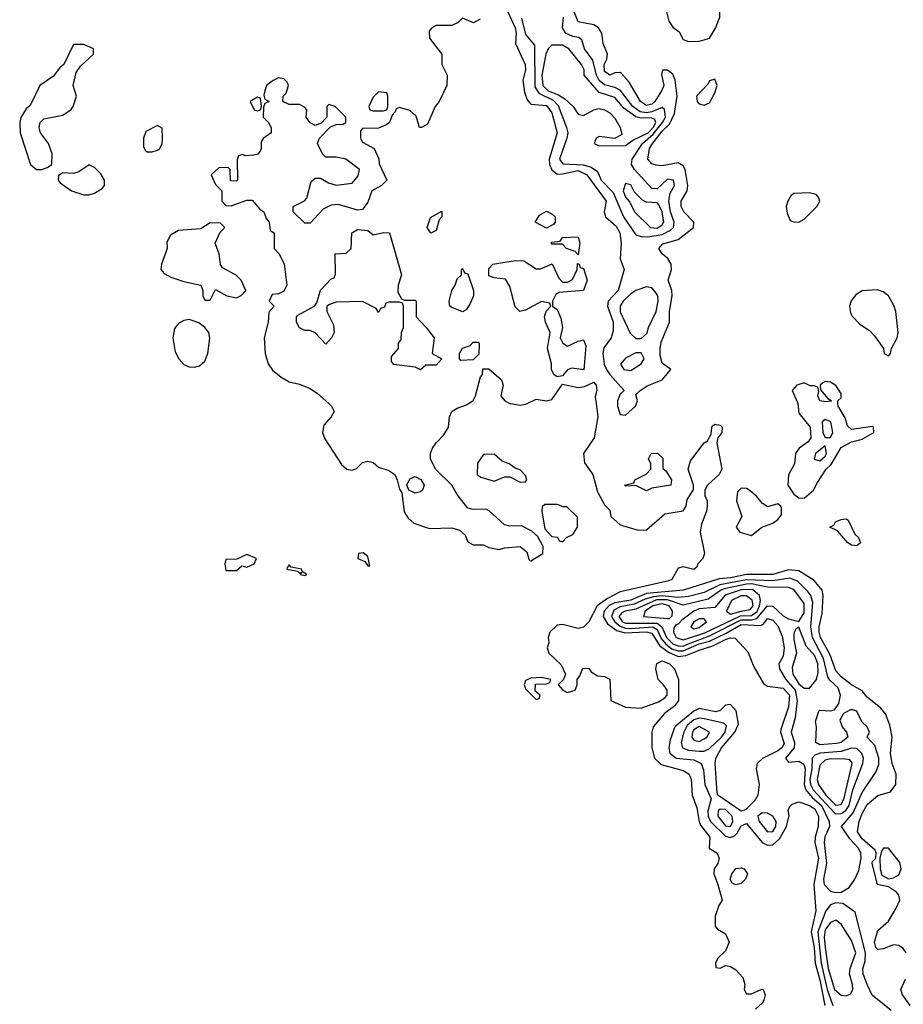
# Model space of a CAD drawing. Header units: inches. Extents: x 2789275 to 2951659, y 860290 to 1033804.
# Tile 288 of 316: x 2922625 to 2925987, y 997714 to 1001461. Entities that reach past the tile are written whole.
import ezdxf

# ---------------------------------------------------------------- set-up
doc = ezdxf.new("R2010")
doc.units = ezdxf.units.IN
doc.header["$MEASUREMENT"] = 0
doc.layers.add('C9020', color=7, linetype='Continuous')
doc.layers.add('C9929', color=7, linetype='Continuous')

msp = doc.modelspace()

# ---------------------------------------------------------------- linework, layer by layer
at = {"layer": 'C9020', "color": 2}
for points, elevation in [([(2924972, 1000000), (2924975.3, 1000010), (2924970, 1000034), (2924986, 1000050), (2925013.1, 1000066.9), (2925069.3, 1000090), (2925102, 1000130), (2925070, 1000154), (2925062.5, 1000182.5), (2925061.7, 1000210), (2925066.3, 1000233.7), (2925098, 1000310), (2925097.6, 1000350), (2925108, 1000410), (2925106, 1000430), (2925092.3, 1000470), (2925104.5, 1000510), (2925103.7, 1000530), (2925091.6, 1000551.6), (2925070, 1000569.3), (2925057.2, 1000590), (2925072.5, 1000607.5), (2925130, 1000623.7), (2925189.4, 1000670), (2925189.5, 1000690), (2925152, 1000730), (2925141.6, 1000750), (2925141.6, 1000770), (2925164.7, 1000810), (2925167.1, 1000830), (2925157.6, 1000890), (2925150, 1000905.2), (2925130, 1000916.2), (2925070, 1000905.1), (2925046.6, 1000906.6), (2925030, 1000912.7), (2925015.1, 1000930), (2925021.5, 1000970), (2925030, 1000986), (2925070, 1001036.5), (2925097.1, 1001062.9), (2925116.4, 1001103.6), (2925127.1, 1001170), (2925119.5, 1001230), (2925110, 1001253.2), (2925090, 1001269.2), (2925071.3, 1001268.7), (2925067.5, 1001252.5), (2925075.5, 1001210), (2925067.4, 1001190), (2925042.3, 1001150), (2925030, 1001139.2), (2925010, 1001133.7), (2924987.1, 1001150), (2924943.5, 1001223.5), (2924915.3, 1001255.3), (2924910, 1001259.3), (2924890, 1001258), (2924870, 1001249.7), (2924850, 1001263.7), (2924848.7, 1001290), (2924859.5, 1001310), (2924862, 1001330), (2924845.1, 1001370), (2924839.5, 1001410), (2924827, 1001430), (2924810, 1001441.3), (2924750, 1001452.7), (2924713.4, 1001546.6)], 6), ([(2924482.8, 1001490), (2924510.9, 1001430), (2924514.3, 1001410), (2924511.8, 1001370), (2924548.4, 1001290), (2924550.2, 1001270), (2924539.5, 1001230), (2924545.3, 1001185.3), (2924555.8, 1001155.8), (2924570, 1001138.8), (2924630, 1001134.4), (2924650, 1001106.8), (2924670.2, 1001030), (2924640.2, 1000930), (2924641.1, 1000910), (2924649.4, 1000889.4), (2924670, 1000873.4), (2924690, 1000873.5), (2924750, 1000886.2), (2924782.4, 1000870), (2924856, 1000770), (2924848.8, 1000730), (2924854, 1000710), (2924894.7, 1000674.7), (2924908.9, 1000650), (2924913.1, 1000610), (2924910.4, 1000550.4), (2924925.5, 1000510), (2924901.6, 1000430), (2924863.8, 1000390), (2924862, 1000370), (2924882.8, 1000310), (2924883.8, 1000276.2), (2924875.8, 1000250), (2924847.4, 1000212.6), (2924844.4, 1000190), (2924849, 1000150), (2924857.8, 1000130), (2924870.3, 1000110), (2924924.7, 1000050), (2924910, 1000035.3), (2924899.1, 1000010), (2924899.1, 1000000)], 6), ([(2924376.9, 1001463.1), (2924351.6, 1001448.4), (2924310, 1001466), (2924294, 1001450), (2924270, 1001438), (2924210, 1001438), (2924191.6, 1001428.4), (2924183.6, 1001416.4), (2924184.7, 1001390), (2924231, 1001330), (2924232, 1001290), (2924251.3, 1001250), (2924251, 1001210), (2924221, 1001150), (2924206, 1001130), (2924176.9, 1001063.1), (2924154, 1001050), (2924146, 1001050), (2924134, 1001094), (2924110, 1001115.3), (2924070, 1001126), (2924058, 1001122), (2924054, 1001110), (2924042, 1001098), (2924032, 1001070), (2924019.8, 1001060.2), (2923990, 1001048), (2923930, 1001046), (2923922, 1001038), (2923922, 1001010), (2923930, 1000994), (2923974, 1000970), (2923979.6, 1000959.6), (2923991.6, 1000931.6), (2923992.7, 1000912.7), (2924022, 1000850), (2924002, 1000830), (2923964.7, 1000810), (2923950, 1000766), (2923930, 1000738), (2923910, 1000735.3), (2923838, 1000758), (2923810, 1000755.3), (2923779.8, 1000740.2), (2923730, 1000686), (2923710, 1000686), (2923666, 1000730), (2923666, 1000750), (2923708.9, 1000771.1), (2923718, 1000782), (2923734.6, 1000845.4), (2923750, 1000858), (2923770, 1000858), (2923799.8, 1000839.8), (2923830, 1000831), (2923890, 1000838), (2923913.6, 1000866.4), (2923918, 1000890), (2923866, 1000930), (2923830, 1000938), (2923790, 1000938), (2923778, 1000950), (2923758, 1000990), (2923766, 1001010), (2923807.3, 1001052.7), (2923830, 1001062), (2923856.4, 1001063.6), (2923866, 1001070), (2923866, 1001090), (2923826, 1001130), (2923802, 1001138), (2923794, 1001130), (2923794, 1001090), (2923772.7, 1001067.3), (2923750, 1001058), (2923730, 1001068), (2923715.3, 1001090), (2923718, 1001118), (2923708.4, 1001128.4), (2923690, 1001138), (2923650, 1001138), (2923626, 1001150), (2923628, 1001170), (2923639, 1001181), (2923648.7, 1001210), (2923643.1, 1001223.1), (2923630, 1001235.3), (2923610, 1001239), (2923590, 1001229), (2923564.7, 1001210), (2923558, 1001190), (2923554, 1001174), (2923558, 1001158), (2923574, 1001150), (2923558, 1001142), (2923552.7, 1001127.3), (2923552, 1001090), (2923570.9, 1001070.9), (2923582, 1001050), (2923582, 1001030), (2923551.6, 1001008.4), (2923543.6, 1000996.4), (2923544.7, 1000970), (2923539.8, 1000960.2), (2923530.9, 1000949.1), (2923515.3, 1000944.7), (2923483.1, 1000943.1), (2923472.7, 1000947.3), (2923458, 1000942), (2923452.7, 1000927.3), (2923454, 1000850), (2923450, 1000846), (2923427.3, 1000847.3), (2923426, 1000890), (2923418, 1000898), (2923383.6, 1000896.4), (2923354, 1000870), (2923370, 1000834), (2923394, 1000810), (2923394, 1000770), (2923410, 1000754), (2923430, 1000752), (2923490, 1000774), (2923510, 1000774), (2923539.6, 1000739.6), (2923554, 1000730), (2923563.6, 1000703.6), (2923574, 1000690), (2923578, 1000658), (2923594, 1000650), (2923594, 1000590), (2923611.6, 1000571.6), (2923631.1, 1000531.1), (2923642, 1000450), (2923630, 1000428), (2923610, 1000418), (2923585.4, 1000414.6), (2923574, 1000390), (2923594, 1000370), (2923572.7, 1000347.3), (2923571.3, 1000310), (2923556, 1000250), (2923558.8, 1000190), (2923570.7, 1000150.7), (2923587.1, 1000127.1), (2923620.5, 1000100.5), (2923650, 1000082.8), (2923690, 1000074), (2923730, 1000057.3), (2923758.4, 1000038.4), (2923800.9, 1000000)], 2), ([(2924534, 1001466), (2924550, 1001403.8), (2924583.9, 1001363.9), (2924585.8, 1001205.7), (2924601, 1001181), (2924654.4, 1001154.4), (2924674.3, 1001134.3), (2924706.2, 1001050), (2924710.2, 1001030), (2924707.2, 1001010), (2924678.9, 1000930), (2924691.7, 1000911.7), (2924769, 1000909), (2924799.6, 1000899.6), (2924823.1, 1000883.1), (2924837.6, 1000850), (2924882.9, 1000802.9), (2924922.8, 1000710), (2924970, 1000641.6), (2924990, 1000635.3), (2925015, 1000635), (2925070, 1000643.9), (2925100.8, 1000659.2), (2925112.4, 1000670), (2925115, 1000690), (2925101.8, 1000730), (2925095.4, 1000770), (2925100, 1000800), (2925116.9, 1000830), (2925112.8, 1000850), (2925090, 1000854), (2925050, 1000817.6), (2925030, 1000818.9), (2924964.4, 1000890), (2924953.5, 1000910), (2924955.4, 1000930), (2924995.3, 1000990), (2925035.3, 1001024.7), (2925070.5, 1001070), (2925082, 1001090), (2925079, 1001119), (2925070, 1001126.6), (2925030.1, 1001109.9), (2925010, 1001106.6), (2924985.4, 1001110), (2924958.4, 1001130), (2924910, 1001192.1), (2924890, 1001202.5), (2924850, 1001212.5), (2924830, 1001229.8), (2924819.9, 1001250), (2924806.3, 1001306.3), (2924773.6, 1001350), (2924763.6, 1001383.6), (2924752.3, 1001392.3), (2924730, 1001396.4), (2924702, 1001410), (2924691, 1001430), (2924694.2, 1001470)], 10), ([(2924332.7, 1000000), (2924350, 1000012), (2924359, 1000030), (2924378, 1000102), (2924386, 1000110), (2924387.3, 1000132.7), (2924410, 1000132), (2924458, 1000090), (2924464.7, 1000070), (2924456, 1000030), (2924470.6, 1000010.6), (2924490, 1000000.7), (2924494, 1000000)], 2), ([(2924555.6, 1000000), (2924590, 1000016.3), (2924630, 1000010.6), (2924650, 1000014.8), (2924690, 1000074), (2924750, 1000061), (2924774.6, 1000065.4), (2924810, 1000082), (2924818, 1000070), (2924821, 1000050), (2924814.8, 1000025.2), (2924818.2, 1000000)], 2), ([(2925738.5, 1000000), (2925738, 1000010), (2925750, 1000022), (2925750, 1000038), (2925730, 1000068.7), (2925710, 1000081.2), (2925690, 1000084), (2925680.7, 1000079.3), (2925671.3, 1000070), (2925671.6, 1000051.6), (2925699.6, 1000019.6), (2925714, 1000010), (2925711.1, 1000008.9), (2925693.7, 1000006.3), (2925669.2, 1000010), (2925662, 1000030), (2925666, 1000046), (2925662, 1000062), (2925648, 1000068), (2925632, 1000068), (2925610, 1000079), (2925582, 1000070), (2925564.7, 1000050), (2925584.5, 1000004.5), (2925585.1, 1000000)], 6)]:
    msp.add_lwpolyline(points, dxfattribs=dict(at, elevation=elevation))
for points, elevation in [([(2925110, 1001514), (2925091.3, 1001508.7), (2925086, 1001490), (2925095.3, 1001455.3), (2925110, 1001432), (2925134, 1001414), (2925150, 1001384.7), (2925170, 1001378), (2925210, 1001378.8), (2925230, 1001384), (2925250, 1001391), (2925272, 1001428), (2925289.3, 1001470), (2925289.2, 1001490), (2925279.1, 1001499.1), (2925210, 1001513.6)], 6), ([(2922870, 1001366), (2922830, 1001366), (2922794, 1001290), (2922779.6, 1001280.4), (2922754.4, 1001245.6), (2922702, 1001210), (2922665.4, 1001134.6), (2922650, 1001122), (2922630, 1001088), (2922625.5, 1001070), (2922627.7, 1001030), (2922666.8, 1000910), (2922690, 1000891), (2922710, 1000891), (2922730, 1000898), (2922748, 1000910), (2922748.7, 1000950), (2922735.3, 1000990), (2922705.2, 1001030), (2922699.3, 1001050), (2922704, 1001070), (2922717.2, 1001082.8), (2922790, 1001097.3), (2922820.9, 1001119.1), (2922829.2, 1001130), (2922842, 1001170), (2922828.7, 1001210), (2922840.4, 1001259.6), (2922856.4, 1001283.6), (2922906, 1001330), (2922906, 1001350)], 2), ([(2924650, 1001364.2), (2924635.8, 1001350), (2924626.7, 1001330), (2924611.9, 1001250), (2924615.6, 1001210), (2924636.5, 1001190), (2924675, 1001175.1), (2924699.8, 1001159.8), (2924730.4, 1001130), (2924750, 1001100.7), (2924770, 1001096.3), (2924810, 1001118), (2924830, 1001122.4), (2924850, 1001117.6), (2924870, 1001105.7), (2924890, 1001086), (2924910.3, 1001050), (2924915.8, 1001024.2), (2924890, 1001008.7), (2924830, 1001016), (2924818, 1001010), (2924811.3, 1000990), (2924830, 1000980.7), (2924930, 1000981.6), (2924957.5, 1001002.5), (2925016.1, 1001030), (2925035.2, 1001050), (2925045.7, 1001070), (2925041.4, 1001081.4), (2925027.5, 1001087.5), (2924990, 1001085.9), (2924970, 1001091.2), (2924924.4, 1001124.4), (2924890, 1001164.8), (2924830, 1001184.2), (2924772.3, 1001250), (2924772.8, 1001270), (2924762.4, 1001290), (2924714.7, 1001350), (2924690, 1001363.1)], 14), ([(2925270, 1001234), (2925250, 1001228), (2925244, 1001216), (2925200.7, 1001170), (2925202.8, 1001150), (2925210, 1001141), (2925230, 1001136), (2925250, 1001144.7), (2925270, 1001182), (2925279, 1001210)], 6), ([(2923990, 1001186), (2923970, 1001166), (2923954, 1001130), (2923958, 1001118), (2923970, 1001114), (2924010, 1001114), (2924022, 1001118), (2924026, 1001130), (2924026, 1001170), (2924022, 1001182)], 2), ([(2923530, 1001166), (2923502, 1001150), (2923518, 1001118), (2923530, 1001114), (2923542, 1001118), (2923546, 1001130), (2923542, 1001162)], 2), ([(2923150, 1001058), (2923104.9, 1001035.1), (2923096, 1001010), (2923096.9, 1000976.9), (2923103.5, 1000963.5), (2923110, 1000958), (2923130, 1000958), (2923150, 1000964.7), (2923158, 1000970), (2923168, 1000990), (2923168.7, 1001010), (2923167.3, 1001047.3)], 2), ([(2922890, 1000908), (2922850, 1000882), (2922830, 1000875.3), (2922790, 1000878), (2922772.7, 1000867.3), (2922772, 1000850), (2922779.6, 1000839.6), (2922822, 1000810), (2922870, 1000794), (2922890, 1000794), (2922910, 1000801), (2922940.4, 1000819.6), (2922948, 1000830), (2922948, 1000850), (2922934.6, 1000874.6), (2922910, 1000898)], 2), ([(2924930, 1000837.2), (2924921.1, 1000810), (2924930, 1000785.5), (2924946.5, 1000766.5), (2924964.4, 1000730), (2925024.9, 1000670), (2925050, 1000667.2), (2925070, 1000679.5), (2925076.1, 1000690), (2925070, 1000729), (2925056.8, 1000756.8), (2925050, 1000764.2), (2925010, 1000766.6), (2924994.5, 1000774.5), (2924964.2, 1000804.2), (2924950, 1000832.7)], 14), ([(2925630, 1000802.4), (2925570, 1000799.3), (2925558.8, 1000790), (2925547.3, 1000770), (2925540.7, 1000750), (2925544.5, 1000724.5), (2925556.9, 1000696.9), (2925570, 1000691), (2925590, 1000690.8), (2925610, 1000701), (2925658, 1000750), (2925669.4, 1000770), (2925664.8, 1000784.8), (2925655.8, 1000795.8)], 6), ([(2924190, 1000648.7), (2924175.3, 1000670), (2924188, 1000708), (2924231.6, 1000731.6), (2924232, 1000710), (2924221, 1000699), (2924210, 1000658)], 2), ([(2924630, 1000668), (2924586, 1000690), (2924603.1, 1000716.9), (2924630, 1000732), (2924650, 1000722), (2924662, 1000710), (2924662, 1000690), (2924656.9, 1000683.1)], 2), ([(2923350, 1000688), (2923314.8, 1000665.2), (2923230, 1000659), (2923199.8, 1000640.2), (2923185.4, 1000614.6), (2923186, 1000590), (2923164.7, 1000530), (2923162, 1000510), (2923174.8, 1000494.8), (2923200.5, 1000480.5), (2923250, 1000464), (2923314, 1000450), (2923322, 1000430), (2923322, 1000410), (2923330, 1000394), (2923350, 1000394), (2923370, 1000434), (2923414, 1000410), (2923450, 1000402), (2923468.4, 1000411.6), (2923486, 1000430), (2923468, 1000470), (2923448.9, 1000488.9), (2923396.4, 1000516.4), (2923388.9, 1000528.9), (2923384, 1000570), (2923368.7, 1000610), (2923388.4, 1000651.6), (2923406, 1000670), (2923390, 1000686)], 2), ([(2923970, 1000642), (2924009.1, 1000650.9), (2924032, 1000650), (2924078, 1000490), (2924064.7, 1000450), (2924063.6, 1000423.6), (2924078, 1000398), (2924090, 1000394), (2924130, 1000394), (2924134, 1000390), (2924134, 1000330), (2924172, 1000290), (2924202, 1000250), (2924194, 1000190), (2924232, 1000170), (2924210, 1000146), (2924170, 1000146), (2924150, 1000128.7), (2924130, 1000138), (2924048.9, 1000148.9), (2924040.4, 1000160.4), (2924040.4, 1000179.6), (2924066, 1000210), (2924066, 1000230), (2924076.4, 1000243.6), (2924078, 1000270), (2924086, 1000290), (2924086, 1000370), (2924082, 1000382), (2924070, 1000386), (2924030, 1000386), (2924018, 1000382), (2924012.7, 1000367.3), (2923998, 1000362), (2923990, 1000346), (2923982, 1000362), (2923930, 1000388), (2923830, 1000386), (2923803.6, 1000376.4), (2923794, 1000370), (2923794, 1000350), (2923819.6, 1000299.6), (2923822, 1000270), (2923812, 1000250), (2923790, 1000226), (2923748.9, 1000268.9), (2923730, 1000278), (2923710, 1000278), (2923690, 1000288), (2923678, 1000310), (2923678, 1000330), (2923683.1, 1000336.9), (2923748.4, 1000371.6), (2923756.4, 1000383.6), (2923770, 1000432), (2923810, 1000474), (2923822, 1000478), (2923827.3, 1000492.7), (2923826, 1000570), (2923867.3, 1000572.7), (2923886, 1000590), (2923888.7, 1000650), (2923910, 1000662), (2923950, 1000658)], 2), ([(2924750, 1000566), (2924738, 1000578), (2924706, 1000590), (2924690, 1000606), (2924650, 1000606), (2924646, 1000610), (2924650, 1000614), (2924682, 1000618), (2924690, 1000632), (2924750, 1000634), (2924756, 1000610)], 2), ([(2924310, 1000348.7), (2924266.3, 1000366.3), (2924262, 1000370), (2924259, 1000390), (2924269.3, 1000430.7), (2924282, 1000450), (2924290, 1000474), (2924306, 1000490), (2924306, 1000510), (2924310, 1000514), (2924318, 1000498), (2924330, 1000494), (2924351.3, 1000430), (2924351.3, 1000410), (2924339.8, 1000380.2), (2924323.6, 1000356.4)], 2), ([(2924590, 1000512), (2924607.3, 1000512.7), (2924651.6, 1000531.6), (2924676.9, 1000476.9), (2924690, 1000462), (2924710, 1000462), (2924728.4, 1000471.6), (2924746, 1000510), (2924747.3, 1000532.7), (2924754, 1000530), (2924758, 1000518), (2924770, 1000514), (2924784.7, 1000470), (2924770.8, 1000430), (2924678, 1000422), (2924665.4, 1000414.6), (2924652, 1000390), (2924652, 1000370), (2924670, 1000358), (2924684.5, 1000324.5), (2924690.8, 1000289.2), (2924682, 1000250), (2924692, 1000230), (2924710, 1000218), (2924750, 1000238), (2924770, 1000242), (2924779.8, 1000219.8), (2924771.1, 1000128.9), (2924725.4, 1000134.6), (2924710, 1000128), (2924690, 1000106), (2924670, 1000102), (2924658, 1000110), (2924648, 1000130), (2924648.7, 1000151.3), (2924633.2, 1000210), (2924644, 1000270), (2924625.2, 1000310), (2924622, 1000330), (2924628.4, 1000351.6), (2924646, 1000370), (2924642, 1000382), (2924610, 1000388), (2924550, 1000355.3), (2924528, 1000350), (2924510, 1000368), (2924490, 1000446), (2924473.2, 1000473.2), (2924430, 1000478), (2924410, 1000486), (2924410, 1000514), (2924426, 1000530), (2924510, 1000544.7), (2924543.6, 1000543.6)], 2), ([(2925010, 1000444.7), (2924970, 1000429.8), (2924950, 1000417.3), (2924920.7, 1000390), (2924909.2, 1000370), (2924909.5, 1000349.5), (2924947.6, 1000267.6), (2924970, 1000247.7), (2924990, 1000247.3), (2925012.1, 1000267.9), (2925017.7, 1000290), (2925046.6, 1000350), (2925054.2, 1000390), (2925053.5, 1000410), (2925044.4, 1000424.4), (2925030, 1000440.7)], 10), ([(2925887.9, 1000432.1), (2925830, 1000429.4), (2925806.7, 1000413.3), (2925788.6, 1000391.4), (2925782.4, 1000370), (2925785.7, 1000345.7), (2925792.4, 1000332.4), (2925822, 1000302), (2925858, 1000278), (2925878, 1000258), (2925912, 1000210), (2925914, 1000190), (2925930, 1000182), (2925938, 1000190), (2925942, 1000210), (2925963.7, 1000250), (2925967, 1000270), (2925958.4, 1000350), (2925952, 1000370), (2925930, 1000409.4), (2925910, 1000424.5)], 6), ([(2923270, 1000319.3), (2923250, 1000316), (2923230, 1000305.2), (2923214.6, 1000285.4), (2923208.4, 1000250), (2923216.9, 1000196.9), (2923230.3, 1000170.2), (2923250, 1000148), (2923270, 1000139.3), (2923290, 1000138), (2923310, 1000143), (2923330, 1000161), (2923340.7, 1000190), (2923349.3, 1000249.3), (2923345.2, 1000270), (2923330, 1000289), (2923306.6, 1000306.6)], 2), ([(2924304, 1000164), (2924298, 1000170), (2924298, 1000190), (2924310, 1000211.3), (2924339, 1000221), (2924350, 1000234), (2924370, 1000234), (2924374, 1000230), (2924371.6, 1000188.4), (2924350, 1000166)], 2), ([(2924990, 1000193.2), (2924970, 1000192.7), (2924930, 1000172.7), (2924910.8, 1000150), (2924924, 1000130), (2924950, 1000126.4), (2924990, 1000151), (2925000.9, 1000170)], 10)]:
    msp.add_lwpolyline(points, close=True, dxfattribs=dict(at, elevation=elevation))
at = {"layer": 'C9929', "color": 2}
for points, elevation in [([(2923800.9, 1000000), (2923812, 999990), (2923822, 999970), (2923811, 999950), (2923782.4, 999917.6), (2923778, 999890), (2923785.7, 999865.7), (2923850, 999767.7), (2923870, 999750.7), (2923890, 999746), (2923906.6, 999753.4), (2923930, 999776), (2923950, 999781), (2923970, 999776), (2923990, 999758), (2924030, 999744.7), (2924052, 999730), (2924062, 999710), (2924070, 999674), (2924079.8, 999659.8), (2924088.5, 999588.5), (2924103.7, 999563.7), (2924124.4, 999544.4), (2924184.5, 999524.5), (2924270, 999526.8), (2924298.8, 999518.8), (2924319.8, 999499.8), (2924330, 999474), (2924350, 999462), (2924390, 999462), (2924410, 999452), (2924450, 999444.7), (2924470, 999451.3), (2924530, 999456), (2924555.3, 999435.3), (2924563.6, 999403.6), (2924570, 999402), (2924615.3, 999430), (2924616.4, 999456.4), (2924595.3, 999495.3), (2924574, 999514), (2924534.6, 999534.6), (2924490, 999534), (2924470, 999539), (2924412, 999592), (2924398.4, 999598.4), (2924350, 999597.2), (2924330, 999602), (2924290, 999654), (2924269.5, 999689.5), (2924209.2, 999749.2), (2924188.9, 999788.9), (2924188.7, 999810), (2924195.3, 999830), (2924209.3, 999850.7), (2924239.5, 999880.5), (2924257.2, 999910), (2924261.2, 999950), (2924269, 999970), (2924290, 999982.8), (2924325.2, 999994.8), (2924332.7, 1000000)], 2), ([(2924494, 1000000), (2924530, 999994), (2924550, 999997.3), (2924555.6, 1000000)], 2), ([(2924818.2, 1000000), (2924824.9, 999950), (2924810.4, 999870), (2924770.8, 999810), (2924774.4, 999774.4), (2924806, 999730), (2924823.6, 999663.6), (2924850, 999614), (2924870, 999594), (2924874, 999570), (2924910, 999538), (2924978.5, 999518.5), (2925010, 999519.1), (2925079.5, 999580.5), (2925150, 999591.3), (2925161.2, 999610), (2925165.2, 999634.8), (2925188.4, 999671.6), (2925188.7, 999690), (2925168.7, 999750), (2925178, 999782), (2925229.3, 999850.7), (2925242, 999858), (2925256.4, 999883.6), (2925258, 999910), (2925263.1, 999916.9), (2925270, 999922), (2925290, 999918), (2925298, 999910), (2925296, 999890), (2925282, 999870), (2925278, 999850), (2925296, 999750), (2925286, 999730), (2925242, 999690), (2925231.3, 999670), (2925231.3, 999650), (2925241, 999630), (2925241, 999610), (2925238.8, 999590), (2925218.8, 999541.2), (2925214, 999510), (2925230.6, 999429.4), (2925224.7, 999410), (2925204.7, 999390), (2925202, 999378), (2925190, 999369), (2925150, 999379), (2925130, 999373.2), (2925106, 999330), (2925095.1, 999324.9), (2924910, 999283.6), (2924861.2, 999258.8), (2924822, 999230), (2924790.3, 999169.7), (2924770, 999149), (2924750, 999144), (2924690, 999159.5), (2924670, 999157), (2924642.8, 999130), (2924636, 999110), (2924638, 999090), (2924632, 999070), (2924638, 999050), (2924685.4, 999005.4), (2924702, 998970), (2924694, 998950), (2924674, 998930), (2924692, 998910), (2924710, 998901), (2924738, 998910), (2924746, 998930), (2924746, 998950), (2924756.4, 998963.6), (2924767.3, 998992.7), (2924790, 998992), (2924799.6, 998979.6), (2924823.6, 998963.6), (2924850, 998962), (2924871.1, 998951.1), (2924874, 998870), (2924930, 998844.7), (2924990, 998841), (2925055.1, 998864.9), (2925079.3, 998880.7), (2925088.7, 998890), (2925088.7, 998910), (2925075.3, 998930), (2925054, 998950), (2925046, 998990), (2925049.2, 999010.8), (2925070, 999020.7), (2925097.3, 999010), (2925116, 998990), (2925132, 998950), (2925131.3, 998870), (2925118, 998850), (2925079.1, 998820.9), (2925034.8, 998770), (2925030.6, 998749.4), (2925030.4, 998690), (2925040.5, 998650), (2925065.8, 998625.9), (2925150, 998603.1), (2925172.7, 998590), (2925180.4, 998570), (2925183.8, 998510), (2925202, 998462), (2925210.3, 998410), (2925215.8, 998395.8), (2925250.4, 998350), (2925248, 998308), (2925278, 998290), (2925286, 998270), (2925281, 998250), (2925266.8, 998230), (2925266, 998210), (2925282, 998170), (2925298, 998110), (2925284.7, 998090), (2925271.3, 998050), (2925271.6, 998011.6), (2925279.6, 997999.6), (2925310, 997982), (2925324.7, 997950), (2925310, 997918), (2925282, 997890), (2925272, 997870), (2925274, 997854), (2925290, 997852), (2925310, 997862), (2925330, 997858), (2925350, 997844.7), (2925376, 997816), (2925384.7, 997790), (2925382, 997770), (2925390, 997754), (2925410, 997754), (2925448.4, 997771.6), (2925454, 997770), (2925462, 997750), (2925456, 997730), (2925450, 997718), (2925424.7, 997695.3)], 2), ([(2924899.1, 1000000), (2924899.1, 999990), (2924910, 999958), (2924930, 999956), (2924968.7, 999990), (2924972, 1000000)], 6), ([(2925585.1, 1000000), (2925590, 999962.8), (2925632.6, 999910), (2925634.9, 999870), (2925625.5, 999854.5), (2925590.4, 999829.7), (2925576.3, 999810), (2925573, 999770), (2925550, 999728.7), (2925547.8, 999690), (2925570, 999654.9), (2925590, 999641.3), (2925610, 999640.4), (2925645.2, 999670), (2925660.2, 999699.8), (2925694, 999750), (2925711.9, 999768.1), (2925750, 999832.4), (2925790, 999854.8), (2925830, 999864.9), (2925875.1, 999890), (2925874, 999910), (2925870, 999912.7), (2925790, 999901.2), (2925774.8, 999914.8), (2925765.3, 999945.3), (2925739, 999990), (2925738.5, 1000000)], 6), ([(2925998.4, 997910), (2925986.3, 997926.3), (2925970, 997938), (2925950, 997940.9), (2925910, 997924.5), (2925890, 997922), (2925882.9, 997930), (2925877.6, 997950), (2925890, 997994.8), (2925930, 998030.8), (2925960.1, 998079.9), (2925973.3, 998110), (2925969.7, 998129.7), (2925961.3, 998141.3), (2925930, 998161.2), (2925889, 998170), (2925868.3, 998250), (2925870, 998258), (2925882, 998270), (2925884, 998290), (2925880.4, 998300.4), (2925830, 998343.1), (2925812.6, 998370), (2925818.5, 998410), (2925830, 998440.5), (2925850, 998473.7), (2925890, 998508.4), (2925938, 998522), (2925958, 998550), (2925959.5, 998590), (2925945.1, 998630), (2925938, 998670), (2925945.1, 998730), (2925936, 998776), (2925918.9, 998818.9), (2925901.3, 998841.3), (2925850, 998882.9), (2925830, 998906.6), (2925790, 998929.4), (2925750, 998959.6), (2925730, 998982.7), (2925706.9, 999046.9), (2925672.2, 999110), (2925667.2, 999130), (2925667, 999150), (2925678.5, 999201.5), (2925682, 999270), (2925678.7, 999290), (2925647.3, 999327.3), (2925590, 999363.5), (2925550, 999367.9), (2925490, 999349.9), (2925390, 999349.4), (2925330, 999336.5), (2925286.9, 999333.1), (2925150.7, 999289.3), (2925010, 999277.3), (2924950, 999252), (2924890, 999241.6), (2924868.4, 999231.6), (2924849.3, 999210), (2924844.7, 999190), (2924861.4, 999161.4), (2924896.6, 999136.6), (2924927.7, 999127.7), (2925010, 999131.1), (2925030, 999126.5), (2925059.3, 999079.3), (2925093.6, 999053.6), (2925130, 999038), (2925159.3, 999040.7), (2925210, 999062.2), (2925262.4, 999077.6), (2925310, 999102), (2925330, 999108), (2925347.2, 999107.2), (2925395, 999055), (2925417.8, 998997.8), (2925454.7, 998934.7), (2925470, 998924.4), (2925530, 998916.5), (2925554.4, 998890), (2925550, 998846), (2925520.5, 998759.5), (2925519.6, 998750), (2925533.4, 998706.6), (2925525.3, 998690), (2925510, 998678.5), (2925451.2, 998648.8), (2925430.4, 998630), (2925427.6, 998610), (2925439.1, 998550), (2925433, 998510), (2925422, 998490), (2925386.3, 998453.7), (2925370, 998449.5), (2925280.9, 998510), (2925278.4, 998518.4), (2925270.9, 998630), (2925274, 998650), (2925294.8, 998690), (2925346, 998750), (2925359.4, 998780.6), (2925351.2, 998831.2), (2925330, 998854.7), (2925310, 998852), (2925290, 998831.6), (2925273.7, 998826.3), (2925210, 998839.3), (2925190, 998829.8), (2925118, 998770), (2925099.9, 998720.1), (2925094.9, 998690), (2925098.9, 998670), (2925123, 998650), (2925190, 998644.7), (2925217.6, 998630), (2925226.8, 998606.8), (2925232, 998550), (2925255.8, 998495.8), (2925243.8, 998450), (2925244.3, 998430), (2925254, 998410), (2925310, 998353.2), (2925330, 998348.9), (2925344.5, 998355.5), (2925355.4, 998364.6), (2925370, 998393), (2925390, 998402.4), (2925450, 998330.3), (2925470, 998319.6), (2925490, 998320.9), (2925516.2, 998343.8), (2925542.2, 998390), (2925552.3, 998432.3), (2925548.9, 998451.1), (2925554, 998466), (2925564, 998476), (2925590, 998484), (2925630, 998470.2), (2925650, 998457.7), (2925663.9, 998430), (2925662.6, 998390), (2925651.1, 998350), (2925650.2, 998330), (2925664.7, 998270), (2925646.5, 998170), (2925654.7, 998070), (2925636.3, 997990), (2925647.6, 997930), (2925651.3, 997870), (2925670, 997806.8), (2925688.5, 997710)], 6), ([(2925940.5, 997690), (2925868.4, 997748.5), (2925850, 997789), (2925834.3, 997830), (2925832.8, 997850), (2925841.8, 997878.2), (2925843.2, 997910), (2925804.1, 998064.1), (2925757, 998097), (2925730, 998100.5), (2925710, 998093), (2925692.4, 998070), (2925661.9, 997990), (2925674.6, 997870), (2925697.9, 997770), (2925718.8, 997710)], 10), ([(2926013.6, 997710), (2925984, 997750), (2925977.2, 997770), (2925995.6, 997810)], 6)]:
    msp.add_lwpolyline(points, dxfattribs=dict(at, elevation=elevation))
for points, elevation in [([(2925690, 999939.6), (2925678, 999930), (2925680.9, 999890), (2925690, 999870.6), (2925710, 999870.7), (2925718.3, 999890), (2925711.1, 999930)], 10), ([(2925690, 999839), (2925652.4, 999810), (2925647.9, 999787.9), (2925670, 999781.7), (2925690, 999799.3), (2925695, 999810)], 10), ([(2924430, 999808), (2924390, 999806), (2924367.3, 999772.7), (2924366, 999730), (2924379.8, 999719.8), (2924430, 999704.7), (2924470, 999721), (2924490, 999721), (2924530, 999701), (2924550, 999702), (2924555.3, 999710), (2924550, 999726), (2924530, 999748), (2924510, 999754), (2924488, 999770), (2924460.9, 999780.9)], 2), ([(2925010, 999668), (2924970, 999688), (2924930, 999686), (2924926, 999690), (2924962, 999698), (2924966, 999710), (2925008.4, 999731.6), (2925026, 999750), (2925026, 999770), (2925018, 999790), (2925028, 999810), (2925051.6, 999811.6), (2925071.6, 999791.6), (2925072.7, 999752.7), (2925083.6, 999743.6), (2925104.7, 999710), (2925102, 999690), (2925030, 999678)], 2), ([(2924130, 999659), (2924106, 999670), (2924098, 999690), (2924110, 999714), (2924130, 999722), (2924151.1, 999711.1), (2924164.7, 999690), (2924158, 999670), (2924150, 999664)], 2), ([(2925370, 999678), (2925355.9, 999664.1), (2925352.7, 999630), (2925373, 999570), (2925351, 999530), (2925364.7, 999510), (2925410, 999497.3), (2925449, 999530), (2925490, 999544.9), (2925510, 999558.8), (2925523.2, 999576.8), (2925523.2, 999603.2), (2925521.2, 999610), (2925510, 999618), (2925470, 999607), (2925450, 999620.9), (2925428.1, 999648.1), (2925401.2, 999670), (2925390, 999677)], 6), ([(2924623.6, 999616.4), (2924612.7, 999607.3), (2924612, 999590), (2924623.6, 999523.6), (2924650, 999494), (2924671.6, 999491.6), (2924678, 999478), (2924690, 999474), (2924706, 999490), (2924730, 999502), (2924748, 999530), (2924747.3, 999567.3), (2924707.3, 999607.3), (2924692.7, 999607.3), (2924670, 999615.3)], 2), ([(2925810, 999459), (2925790, 999461.2), (2925775.3, 999470), (2925736, 999516), (2925708, 999530), (2925722.7, 999537.3), (2925729.3, 999550), (2925750, 999558.8), (2925770, 999561), (2925776.8, 999556.8), (2925802.5, 999502.5), (2925816, 999490), (2925824.7, 999470)], 2), ([(2923490, 999426), (2923452, 999408), (2923410, 999406), (2923406, 999390), (2923410, 999364.7), (2923450, 999364.7), (2923470, 999382), (2923490, 999378), (2923518, 999390), (2923526, 999410)], 2), ([(2923932.1, 999432.1), (2923914, 999430), (2923912, 999410), (2923938.8, 999398.8), (2923950, 999382), (2923958, 999382), (2923950, 999418)], 2), ([(2923650, 999386), (2923643.6, 999376.4), (2923642, 999370), (2923682, 999362), (2923690, 999354), (2923698, 999358), (2923694, 999350), (2923710, 999346), (2923718, 999350), (2923700.4, 999360.4), (2923698, 999370), (2923658, 999378)], 2), ([(2925555.6, 999335.6), (2925490, 999325), (2925390, 999329.5), (2925289.6, 999310.4), (2925230, 999281.4), (2925170, 999265.9), (2925130, 999262), (2925070, 999268.6), (2925036, 999264), (2925004.4, 999255.6), (2924963.7, 999236.3), (2924910, 999226.1), (2924885.7, 999214.3), (2924876.8, 999190), (2924889.4, 999170), (2924910, 999153.4), (2924930, 999145.4), (2924950, 999144.1), (2925034.3, 999150), (2925050, 999140.2), (2925066, 999106), (2925084, 999084), (2925106.9, 999066.9), (2925130, 999059), (2925150, 999058.8), (2925210, 999085.1), (2925250, 999096.3), (2925313.7, 999126.3), (2925370, 999159.8), (2925444.7, 999155.3), (2925456.6, 999163.4), (2925470, 999181.6), (2925490, 999175.8), (2925510, 999153.7), (2925525.7, 999114.3), (2925533.2, 999070), (2925530, 999039), (2925513.4, 999010), (2925515.5, 998990), (2925539.6, 998950), (2925575, 998910), (2925583.7, 998870), (2925575.3, 998804.7), (2925560.2, 998750), (2925573.6, 998710), (2925571.7, 998690), (2925538.7, 998650), (2925550, 998634.9), (2925590, 998639.5), (2925608.2, 998628.2), (2925614.1, 998610), (2925610.1, 998550), (2925616.3, 998530), (2925640.7, 998500.7), (2925675.9, 998470), (2925704.9, 998410), (2925705.7, 998390), (2925688.7, 998351.3), (2925686.5, 998330), (2925694.3, 998250), (2925683.8, 998190), (2925686.2, 998170), (2925710, 998144.6), (2925730, 998139), (2925750, 998140.3), (2925780.9, 998159.1), (2925803.1, 998190), (2925817.3, 998222.7), (2925826.4, 998270), (2925825.3, 998290), (2925815.3, 998310), (2925783.6, 998343.6), (2925752, 998390), (2925796.8, 998443.2), (2925830, 998520.5), (2925882.7, 998597.3), (2925893.4, 998626.6), (2925893.3, 998650), (2925879.1, 998699.1), (2925849.2, 998730), (2925858, 998750), (2925849, 998770), (2925829.5, 998789.5), (2925810, 998829), (2925795.1, 998835.1), (2925785.5, 998834.5), (2925759.3, 998820.7), (2925744.9, 998795.1), (2925754.4, 998770), (2925770.7, 998750), (2925775.5, 998730), (2925750.5, 998710), (2925733.3, 998706.7), (2925670, 998701.5), (2925654, 998710), (2925656.2, 998770), (2925652.3, 998790), (2925665.2, 998830), (2925670, 998833.4), (2925710, 998830.4), (2925725.1, 998834.9), (2925741.4, 998858.6), (2925748, 998890), (2925738.7, 998918.7), (2925707.4, 998947.4), (2925700, 998960), (2925683.9, 999030), (2925640.9, 999110), (2925634.7, 999150), (2925642.7, 999242.7), (2925634.8, 999270), (2925624.3, 999284.3), (2925584, 999324)], 10), ([(2925410, 999313.7), (2925390, 999312.8), (2925305.4, 999294.6), (2925291, 999289), (2925244.5, 999255.5), (2925150, 999233.2), (2925090, 999253.6), (2925047.5, 999252.5), (2924970, 999217.1), (2924928.5, 999210), (2924916.4, 999203.6), (2924905.3, 999190), (2924918.9, 999170), (2924930, 999163.9), (2925050, 999164.8), (2925068.2, 999150), (2925085.7, 999110), (2925110, 999085.9), (2925130, 999077.8), (2925150, 999077.1), (2925170, 999085.3), (2925250, 999115.6), (2925370, 999177.3), (2925410, 999176.6), (2925430, 999182), (2925470, 999230.2), (2925490, 999229.1), (2925530, 999191.8), (2925550, 999180.4), (2925590, 999170.7), (2925610, 999204), (2925610, 999239.3), (2925570, 999292.6), (2925550, 999299.7), (2925470, 999301.3)], 14), ([(2925412.7, 999292.7), (2925370, 999291.2), (2925308.8, 999271.2), (2925270, 999223.5), (2925210, 999218.7), (2925190, 999209.8), (2925143.9, 999176.1), (2925130, 999160.9), (2925121.6, 999158.4), (2925113.4, 999146.6), (2925112.7, 999130), (2925122.6, 999110), (2925150, 999100.9), (2925170, 999106.8), (2925232.3, 999127.7), (2925368.2, 999191.8), (2925410, 999193.6), (2925430.9, 999209.1), (2925440.2, 999230), (2925444.2, 999250), (2925439.7, 999270)], 18), ([(2925070, 999237.5), (2925033.8, 999230), (2925005.3, 999210), (2924999.1, 999190), (2925090, 999181.6), (2925097.6, 999182.4), (2925107.6, 999192.4), (2925108.4, 999210), (2925096.1, 999230)], 18), ([(2925390, 999268.7), (2925370, 999268), (2925332.9, 999250), (2925314.6, 999210), (2925330, 999198), (2925370, 999209.7), (2925404.2, 999215.8), (2925415.2, 999230), (2925412, 999251.9)], 22), ([(2925230, 999180.7), (2925210, 999180.5), (2925190.6, 999170), (2925178.4, 999150), (2925190, 999142.7), (2925210, 999147.6), (2925238, 999170)], 22), ([(2925590, 999149.2), (2925578, 999142), (2925570, 999126), (2925570, 999102), (2925580.9, 999050), (2925564.6, 998995.4), (2925566.7, 998970), (2925590, 998934), (2925610, 998917), (2925630, 998917.6), (2925656.9, 998950), (2925663, 998977), (2925662.4, 999010), (2925650, 999039.8), (2925617, 999077)], 14), ([(2924610, 998958), (2924570, 998955.3), (2924550, 998946), (2924544.7, 998930), (2924550, 998914), (2924590, 998874), (2924602, 998878), (2924606, 998890), (2924586, 998906), (2924588, 998932), (2924630, 998934), (2924642, 998938), (2924646, 998950)], 2), ([(2925210, 998802.6), (2925190, 998796), (2925164.8, 998775.2), (2925152.3, 998750), (2925142.4, 998710), (2925147, 998690), (2925170, 998680.7), (2925210, 998677.4), (2925230, 998677.6), (2925250, 998687.6), (2925295, 998730), (2925309.8, 998750), (2925313.8, 998773.8), (2925304.2, 998784.2), (2925230, 998800.2)], 10), ([(2925210, 998770.6), (2925190, 998758.3), (2925184.5, 998750), (2925182.8, 998730), (2925190, 998718.7), (2925210, 998714.3), (2925230, 998723.6), (2925239.6, 998730), (2925249.6, 998750)], 14), ([(2925790, 998689), (2925750, 998676.3), (2925670.7, 998670), (2925650, 998661.5), (2925640.2, 998650), (2925639.5, 998610), (2925631.9, 998570), (2925634, 998550), (2925643.9, 998530), (2925723.4, 998443.4), (2925730, 998439.4), (2925750, 998440.5), (2925768.3, 998451.7), (2925780.9, 998470), (2925794.6, 998530), (2925832.4, 998630), (2925836, 998650), (2925829, 998669), (2925810, 998687.6)], 14), ([(2925710, 998648.7), (2925690, 998643.5), (2925670, 998624), (2925659.7, 998570), (2925663.8, 998550), (2925691.8, 998510), (2925730, 998471.3), (2925750, 998474.3), (2925762.1, 998497.9), (2925791.9, 998630), (2925790, 998637.2), (2925783.9, 998643.9), (2925767.2, 998647.3)], 18), ([(2925290, 998456.4), (2925282.6, 998450), (2925280.8, 998430), (2925310, 998393.4), (2925330, 998390.4), (2925338.8, 998410), (2925335.8, 998430), (2925310, 998455.1)], 10), ([(2925450, 998442.4), (2925433, 998430), (2925438.7, 998410), (2925470, 998370.4), (2925490, 998372), (2925502, 998390), (2925503.9, 998410), (2925491.1, 998430), (2925470, 998441)], 10), ([(2925930, 998308.7), (2925912, 998308), (2925903.6, 998296.4), (2925898, 998270), (2925898.8, 998230), (2925905.4, 998205.4), (2925930, 998191), (2925950, 998194.8), (2925970, 998207.3), (2925978.4, 998230), (2925974, 998254)], 6), ([(2925350, 998168.7), (2925335.3, 998175.3), (2925328.4, 998188.4), (2925334, 998210), (2925349.6, 998230.4), (2925370, 998233.4), (2925382, 998230), (2925394, 998210), (2925386, 998190), (2925370, 998174)], 2), ([(2925730, 998034.5), (2925710, 998024.7), (2925690, 997997.6), (2925685.4, 997970), (2925689.5, 997930.5), (2925701.7, 997850), (2925725.8, 997770), (2925750, 997748.7), (2925770, 997746), (2925785.6, 997754.4), (2925794.7, 997770), (2925794.3, 997790), (2925782.6, 997830), (2925784.4, 997850), (2925806, 997910), (2925790, 997956.2), (2925750, 998018.4)], 14)]:
    msp.add_lwpolyline(points, close=True, dxfattribs=dict(at, elevation=elevation))

doc.saveas('drawing.dxf')
